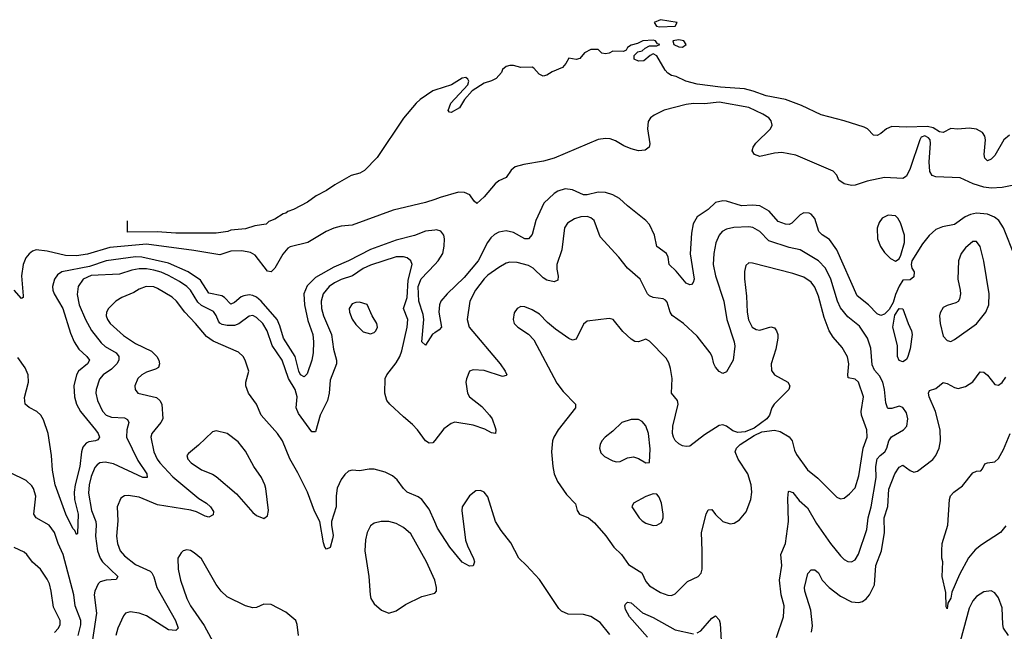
# Model space of a CAD drawing. Header units: inches. Extents: x 1449094 to 1618372, y 389908 to 534307.
# Tile 450 of 494: x 1577740 to 1583102, y 515152 to 518484. Entities that reach past the tile are written whole.
import ezdxf

# ---------------------------------------------------------------- set-up
doc = ezdxf.new("R2010")
doc.units = ezdxf.units.IN
doc.header["$MEASUREMENT"] = 0
doc.layers.add('B5571', color=7, linetype='Continuous')
doc.layers.add('B5581', color=7, linetype='Continuous')

msp = doc.modelspace()

# ---------------------------------------------------------------- linework, layer by layer
at = {"layer": 'B5571', "color": 5}
for points, elevation in [([(1580000, 518100.3), (1579990, 518097), (1579920.5, 518050), (1579898.4, 518030), (1579830, 517948), (1579686.6, 517733.4), (1579617.5, 517662.5), (1579591.9, 517648.1), (1579544.6, 517635.4), (1579455.5, 517584.5), (1579410, 517553), (1579354.4, 517525.6), (1579306.8, 517490), (1579231, 517450), (1579200.5, 517439.5), (1579190, 517429.4), (1579174, 517426), (1579130, 517398), (1579096, 517384), (1579082, 517370), (1579019.6, 517360.4), (1578970, 517344), (1578890, 517338), (1578874, 517330), (1578810, 517322), (1578590, 517322), (1578489.1, 517329.1), (1578327.3, 517327.3), (1578326.5, 517388.6)], 360), ([(1580000, 517505.5), (1579950, 517487.6), (1579773.8, 517446.2), (1579550, 517365.4), (1579490, 517359.3), (1579450, 517348.6), (1579408.8, 517331.2), (1579310, 517270.7), (1579213.8, 517246.2), (1579200.9, 517239.1), (1579172.7, 517207.3), (1579130, 517129.7), (1579110, 517111.1), (1579090, 517113.5), (1579021.9, 517201.9), (1578996.2, 517216.2), (1578950, 517225.1), (1578890, 517223.2), (1578830, 517203), (1578687.7, 517227.7), (1578430, 517262.2), (1578230, 517242.4), (1578110, 517206), (1578050, 517197), (1577990, 517199.9), (1577890, 517223.5), (1577830, 517229.9), (1577810, 517223.3), (1577790.8, 517209.2), (1577773.6, 517186.4), (1577758.2, 517150), (1577749.6, 517089.6), (1577759.3, 516980.7), (1577758, 516970), (1577750, 516965.7), (1577709, 517010)], 380), ([(1580000, 517338.3), (1579950, 517331.7), (1579890, 517308.7), (1579790, 517282.9), (1579650, 517232.2), (1579530, 517169.9), (1579450, 517136.6), (1579350, 517080.4), (1579305.4, 517034.6), (1579288, 516990), (1579290.5, 516930), (1579310, 516844.6), (1579336.9, 516770), (1579339.9, 516730), (1579338.2, 516670), (1579331.7, 516630), (1579304.7, 516555.3), (1579290, 516539.3), (1579269.8, 516550.2), (1579260.4, 516570), (1579240.1, 516650), (1579177.4, 516750), (1579157.1, 516817.1), (1579141.8, 516850), (1579055, 516950), (1579030, 516972.3), (1579010, 516982.4), (1578990, 516985.9), (1578959.8, 516980.2), (1578946.2, 516973.8), (1578910, 516942.9), (1578890, 516934.2), (1578855.4, 516970), (1578839.9, 516979.9), (1578770, 516993.8), (1578724.7, 517064.7), (1578657.5, 517110), (1578550, 517158.2), (1578405.1, 517190), (1578370, 517191.7), (1578211.7, 517170), (1578120.8, 517139.2), (1577969.7, 517110.3), (1577945.7, 517094.3), (1577928.8, 517070), (1577918.3, 517030), (1577920.7, 517010), (1577927.9, 516990), (1577975.5, 516910), (1578017.2, 516777.2), (1578036.6, 516730), (1578062, 516690), (1578105.5, 516650), (1578120.2, 516630), (1578108.4, 516610), (1578059.4, 516570), (1578049.5, 516550), (1578034.7, 516490), (1578038, 516430), (1578049.6, 516390), (1578071.3, 516350), (1578153.4, 516250), (1578167.7, 516230), (1578174.5, 516210), (1578164.6, 516195.4), (1578153.4, 516190), (1578115.9, 516184.1), (1578102.4, 516177.6), (1578084, 516156), (1578076.1, 516130), (1578068.1, 516050), (1578041.8, 515950), (1578036, 515910), (1578037.8, 515870), (1578057.8, 515790), (1578055.4, 515684.6), (1578050, 515679.5), (1578040.6, 515700.6), (1578030, 515711.3), (1577991.2, 515790), (1577933.7, 515950), (1577919, 516030), (1577913.9, 516110), (1577894.1, 516230), (1577870, 516303.9), (1577854.3, 516330), (1577833, 516350), (1577791.1, 516371.1), (1577769.7, 516390), (1577766.5, 516426.5), (1577788.8, 516510), (1577786.8, 516550), (1577770, 516587.4), (1577730, 516643.9)], 420), ([(1580000, 516191.6), (1579990, 516179), (1579970, 516177.2), (1579950, 516189.2), (1579907, 516250), (1579879.7, 516279.7), (1579830, 516319.7), (1579756, 516390), (1579739.8, 516410), (1579727.6, 516450), (1579729.7, 516530), (1579738.9, 516550), (1579790, 516614.9), (1579809.9, 516650.1), (1579820.6, 516679.4), (1579850.4, 516810), (1579853.8, 516850), (1579830.9, 516910), (1579849.2, 516970), (1579855.1, 517064.9), (1579877.5, 517150), (1579870.8, 517170), (1579850, 517186.3), (1579830, 517192.5), (1579790, 517191.6), (1579650, 517146.7), (1579610, 517128.7), (1579552, 517088), (1579490, 517068.3), (1579453.8, 517050), (1579425, 517030), (1579392.2, 516990), (1579382.3, 516950), (1579383.6, 516910), (1579394.8, 516870), (1579438.9, 516770), (1579448.3, 516690), (1579464.4, 516630), (1579464.6, 516610), (1579430, 516521.2), (1579424.5, 516450), (1579415.4, 516410), (1579377, 516330), (1579350, 516239.5), (1579330, 516239.6), (1579258.2, 516338.2), (1579246.2, 516370), (1579251.4, 516430), (1579240.6, 516470), (1579204.1, 516530), (1579170, 516628.9), (1579115.4, 516710), (1579087.8, 516790), (1579063.4, 516830), (1579030, 516861.8), (1579010, 516872.1), (1578990, 516868.9), (1578933.5, 516826.5), (1578910, 516818.6), (1578870, 516817.8), (1578843.3, 516823.3), (1578830.6, 516830.6), (1578822.3, 516842.3), (1578810, 516872.7), (1578794.7, 516894.7), (1578730, 516927.2), (1578710, 516944.7), (1578670.4, 517010), (1578650, 517030.9), (1578610, 517058.4), (1578550, 517090.3), (1578510, 517108.1), (1578470, 517119.3), (1578430, 517127.1), (1578390, 517127.2), (1578350, 517120.3), (1578282.6, 517097.4), (1578130, 517090.3), (1578086.4, 517070), (1578057.5, 517030), (1578053.4, 516986.6), (1578064.7, 516930), (1578098.7, 516850), (1578131.7, 516791.7), (1578183.4, 516723.4), (1578204.7, 516704.7), (1578264.8, 516670), (1578280.5, 516650), (1578280.5, 516630), (1578268.2, 516610), (1578239, 516581), (1578194.2, 516550), (1578174.4, 516525.6), (1578155.5, 516470), (1578154.6, 516450), (1578163, 516410), (1578190, 516351.6), (1578210, 516329.5), (1578239.6, 516319.6), (1578310, 516314.7), (1578326.8, 516306.8), (1578334.4, 516290), (1578322.8, 516250), (1578321.9, 516210), (1578383.1, 516083.1), (1578432.6, 516010), (1578434, 515990), (1578410, 515990.9), (1578250, 516064.6), (1578206.2, 516073.8), (1578176.3, 516070), (1578161.2, 516058.8), (1578150, 516044.7), (1578130, 515995.8), (1578118.5, 515950), (1578115, 515905), (1578130.1, 515810), (1578154.3, 515750), (1578156.8, 515730), (1578151.9, 515670), (1578163.3, 515590), (1578178.3, 515550), (1578191.1, 515531.1), (1578274, 515450), (1578265.8, 515434.1), (1578210, 515431.2), (1578178.9, 515421.1), (1578166.8, 515410), (1578148.5, 515370), (1578145, 515350), (1578157.6, 515250), (1578130, 515059)], 440), ([(1580000, 516779.1), (1579988.5, 516771.5), (1579950, 516711.6), (1579929.9, 516729.9), (1579941.1, 516850), (1579937.6, 516877.6), (1579913.2, 516950), (1579909.7, 517030), (1579927.1, 517073), (1580000, 517150.3)], 420), ([(1580000, 515748.3), (1579970, 515817.4), (1579930, 515869.7), (1579910, 515885.1), (1579850, 515911), (1579829.8, 515930), (1579796.5, 515976.5), (1579770, 515999.1), (1579730, 516018.5), (1579670, 516035.8), (1579643.8, 516036.2), (1579590, 516026), (1579550, 516029.5), (1579530, 516024.5), (1579510, 516007), (1579490, 515979.5), (1579468.7, 515931.3), (1579463.5, 515890), (1579463.5, 515830), (1579438.5, 515750), (1579437.4, 515730), (1579446.6, 515673.4), (1579443.9, 515656.1), (1579430, 515609), (1579410, 515599), (1579401.2, 515610), (1579394.5, 515634.5), (1579374, 515750), (1579346.1, 515806.1), (1579306.5, 515910), (1579255.5, 516015.5), (1579211.6, 516091.6), (1579170.9, 516190), (1579144.5, 516230), (1579055, 516330), (1579030, 516389.4), (1578985.2, 516450), (1578972.3, 516490), (1578972, 516510), (1578987.3, 516570), (1578968.2, 516630), (1578956.3, 516650), (1578932.3, 516672.3), (1578793.7, 516733.7), (1578757.7, 516757.7), (1578697.7, 516830), (1578638.4, 516890), (1578593.7, 516950), (1578570, 516972.2), (1578490, 517020.2), (1578470, 517028.2), (1578429.5, 517030.5), (1578390, 517016.5), (1578361.8, 516998.2), (1578295.8, 516970), (1578262.6, 516950), (1578222.8, 516910), (1578213.2, 516890), (1578211.1, 516870), (1578218, 516850), (1578232, 516830), (1578304.6, 516764.6), (1578370, 516720.7), (1578458.2, 516678.2), (1578486.7, 516650), (1578498.4, 516630), (1578502.2, 516610), (1578495.3, 516590), (1578480.2, 516579.8), (1578430, 516563.5), (1578405.3, 516550), (1578383.6, 516530), (1578367.8, 516490), (1578369.1, 516469.1), (1578384, 516450), (1578485.3, 516425.3), (1578503.1, 516410), (1578513.6, 516390), (1578518.6, 516310), (1578509.2, 516290), (1578460.2, 516230), (1578454, 516210), (1578470.8, 516130), (1578488.9, 516090), (1578503.5, 516070), (1578573.4, 515993.4), (1578716.2, 515876.2), (1578756.5, 515850), (1578779.6, 515830), (1578795.4, 515804.6), (1578792.8, 515787.2), (1578770, 515774), (1578750, 515778.7), (1578703.3, 515803.3), (1578672.6, 515812.6), (1578490, 515841.4), (1578390, 515882.6), (1578330, 515891.8), (1578310, 515889.7), (1578290, 515876.9), (1578271.3, 515830), (1578274.7, 515754.7), (1578266.7, 515670), (1578273.4, 515630), (1578287.8, 515590), (1578310, 515563.5), (1578370, 515515.5), (1578450, 515479.2), (1578459.2, 515470), (1578469.6, 515449.6), (1578487, 515390), (1578588.1, 515210), (1578603.7, 515170), (1578590, 515156.3), (1578550, 515160.7), (1578430, 515236.2), (1578390, 515251.6), (1578342, 515258), (1578316.3, 515250), (1578304.5, 515235.5), (1578273.8, 515170), (1578264.2, 515130)], 460), ([(1578059.2, 515130), (1578073, 515187), (1578072.8, 515210), (1578042.9, 515290), (1578035.6, 515350), (1577976.1, 515570), (1577949.2, 515630), (1577930, 515689.6), (1577901.2, 515730), (1577829.9, 515769.9), (1577817.6, 515790), (1577828.4, 515888.4), (1577815.1, 515930), (1577805.3, 515945.3), (1577774.5, 515974.5), (1577690, 516015.7)], 440), ([(1580000, 515431), (1579955.8, 515530), (1579870, 515682.4), (1579830, 515718.3), (1579790, 515739.1), (1579750, 515751.1), (1579708.8, 515751.2), (1579670, 515740.7), (1579650, 515726.6), (1579633.1, 515690), (1579623.9, 515650), (1579619.7, 515590), (1579642.2, 515450), (1579648, 515350), (1579653.1, 515330), (1579670, 515302.4), (1579710, 515266.4), (1579750, 515250.4), (1579790, 515263.7), (1579841.2, 515298.8), (1579930, 515341.5), (1580000, 515359.7)], 480), ([(1577930, 515145), (1577951.4, 515170), (1577959.8, 515190), (1577959.8, 515210), (1577923.4, 515283.4), (1577912, 515370), (1577901.4, 515410), (1577890, 515435.8), (1577853.1, 515490), (1577809.2, 515529.2), (1577779.7, 515570), (1577764, 515584), (1577710, 515607.9)], 460), ([(1579259.1, 515130), (1579251.8, 515190), (1579243.7, 515210), (1579190, 515256.3), (1579110, 515297.6), (1579070, 515299.7), (1579030, 515281.5), (1579010, 515279.3), (1578970, 515290.8), (1578870, 515339.7), (1578836.9, 515370), (1578810, 515407.3), (1578730, 515547.6), (1578690, 515579.6), (1578670, 515591.6), (1578650, 515596.2), (1578630.4, 515589.6), (1578619.9, 515580.1), (1578601.6, 515550), (1578602.3, 515490), (1578615.5, 515430), (1578650, 515330.5), (1578670, 515290.4), (1578744.1, 515184.1), (1578817.9, 515050)], 480)]:
    msp.add_lwpolyline(points, dxfattribs=dict(at, elevation=elevation))
for points, elevation in [([(1579590, 516945.6), (1579570, 516944.2), (1579550, 516936.2), (1579534.4, 516910), (1579536.5, 516890), (1579550, 516853.4), (1579570, 516824.4), (1579610, 516783.7), (1579650, 516772.4), (1579670, 516780.4), (1579679.6, 516790), (1579687.8, 516810), (1579684.7, 516830), (1579659.7, 516870), (1579632.1, 516932.1)], 460), ([(1578810, 516245.2), (1578790, 516239), (1578714.3, 516165.7), (1578658.8, 516121.2), (1578650.7, 516110), (1578656.3, 516090), (1578673.4, 516070), (1578730, 516031.7), (1578790, 516008.7), (1578810, 515995.8), (1578920.4, 515900.4), (1579010, 515799.5), (1579030, 515783.1), (1579070, 515766), (1579090, 515781), (1579094.3, 515810), (1579079.7, 515930), (1579075.1, 515950), (1579056, 515990), (1579015.6, 516050), (1578970, 516133.3), (1578930, 516184.2), (1578870, 516229.6)], 480)]:
    msp.add_lwpolyline(points, close=True, dxfattribs=dict(at, elevation=elevation))
at = {"layer": 'B5581', "color": 5}
for points, elevation in [([(1581230, 518484.5), (1581194.9, 518470), (1581208.7, 518450), (1581224.6, 518444.6), (1581310, 518449.3), (1581320.9, 518470)], 360), ([(1581330, 518374.4), (1581296, 518370), (1581302, 518350), (1581330, 518337.3), (1581350, 518334.8), (1581369, 518350), (1581357, 518370)], 360), ([(1582470, 517418.6), (1582436.4, 517403.6), (1582419.7, 517380.3), (1582410, 517348.7), (1582412, 517290), (1582428.5, 517248.5), (1582450, 517216.8), (1582483.1, 517183.1), (1582510, 517169.1), (1582530, 517181.1), (1582539.1, 517200.9), (1582558.2, 517270), (1582557.8, 517310), (1582536.9, 517376.9), (1582522.7, 517402.7), (1582510, 517415.8)], 420), ([(1582930, 517276.2), (1582890, 517242), (1582866.7, 517210), (1582852.4, 517170), (1582848.4, 517070), (1582861.6, 517010), (1582863, 516990), (1582857.6, 516962.4), (1582850, 516949.2), (1582838.4, 516941.6), (1582790, 516927.3), (1582770, 516915.6), (1582752.1, 516887.9), (1582748.8, 516870), (1582752, 516830), (1582770, 516761), (1582790, 516737.3), (1582810, 516730.7), (1582830, 516742), (1582950, 516827.7), (1583000.9, 516890), (1583016.9, 516930), (1583019.7, 516990), (1582990, 517168.7), (1582970, 517249), (1582950, 517275.1)], 440), ([(1581710, 517159.5), (1581695.3, 517144.7), (1581686.7, 517113.3), (1581686.9, 517073.1), (1581697.7, 516977.7), (1581700.9, 516890), (1581708.9, 516848.9), (1581729.2, 516810), (1581750, 516795.8), (1581770, 516793.2), (1581830, 516811.2), (1581850, 516805.7), (1581861.3, 516790), (1581868.3, 516770), (1581868.3, 516748.3), (1581857.3, 516690), (1581832.7, 516610), (1581833.5, 516573.5), (1581850.3, 516550), (1581923.1, 516510), (1581933.2, 516490), (1581928.2, 516470), (1581848.2, 516390), (1581836.9, 516370), (1581824, 516330), (1581809.3, 516310), (1581740.5, 516259.5), (1581690, 516239), (1581650, 516235.4), (1581623.4, 516243.4), (1581589.2, 516270), (1581570, 516276.4), (1581550, 516272.6), (1581470, 516222), (1581390, 516160.7), (1581370, 516158.4), (1581350, 516162.4), (1581330, 516172.8), (1581310, 516191.6), (1581301.2, 516210), (1581295.5, 516230), (1581296.2, 516270), (1581326.2, 516390), (1581321.7, 516410), (1581289.8, 516450), (1581292.4, 516530), (1581284.8, 516584.8), (1581274.8, 516614.8), (1581260.2, 516640.2), (1581170, 516733.6), (1581150, 516744.5), (1581110, 516729.6), (1581090, 516731.5), (1581070, 516743), (1581025.2, 516785.2), (1580971.6, 516850), (1580950, 516855.8), (1580830, 516841.1), (1580810, 516826), (1580770, 516744.5), (1580750, 516738.9), (1580730, 516747.1), (1580657.8, 516797.8), (1580614.1, 516834.1), (1580570, 516879.7), (1580530, 516904.2), (1580490, 516919.6), (1580470, 516920.9), (1580448.5, 516911.5), (1580432.8, 516887.2), (1580428.2, 516850), (1580433.4, 516830), (1580453.4, 516810), (1580511.1, 516771.1), (1580539.8, 516739.8), (1580664.6, 516504.6), (1580699.2, 516459.2), (1580767.4, 516390), (1580767.4, 516370), (1580672.8, 516250), (1580649.3, 516210.7), (1580642.3, 516190), (1580636.5, 516130), (1580642.8, 516050), (1580651.3, 516010), (1580668.5, 515968.5), (1580717.5, 515897.5), (1580766, 515846), (1580776.4, 515810), (1580787.7, 515790), (1580837.1, 515770), (1580870, 515742.3), (1580932.1, 515672.1), (1580975.3, 515610), (1581016.5, 515570), (1581056.1, 515516.1), (1581128, 515470), (1581150, 515424.2), (1581170, 515400.2), (1581230, 515363.6), (1581270, 515349.1), (1581290, 515347.9), (1581310, 515356.5), (1581377.3, 515422.7), (1581435.6, 515450), (1581451.7, 515468.2), (1581455.8, 515490), (1581456.3, 515590), (1581452.2, 515690), (1581478, 515790), (1581490, 515814), (1581510, 515814.8), (1581528.6, 515788.6), (1581570, 515750.6), (1581610, 515738), (1581630, 515741.6), (1581660.1, 515759.9), (1581696.4, 515803.6), (1581722, 515870), (1581726.6, 515910), (1581723.5, 515950), (1581705.1, 516010), (1581652.8, 516090), (1581636.8, 516130), (1581642.8, 516150), (1581662.7, 516170), (1581740.5, 516219.5), (1581781.4, 516238.6), (1581850, 516248), (1581881.2, 516241.2), (1581930, 516212), (1581946.8, 516190), (1581959.1, 516139.1), (1581970, 516114.6), (1582030, 516032.6), (1582086.5, 515986.5), (1582190, 515882), (1582210, 515873.7), (1582230, 515877.6), (1582259.6, 515900.4), (1582290, 515933), (1582310, 515999.1), (1582334.2, 516150), (1582354.6, 516210), (1582352.5, 516250), (1582324.7, 516330), (1582322.1, 516350), (1582335.4, 516430), (1582308.8, 516510), (1582290, 516525.7), (1582252.4, 516532.4), (1582249.2, 516549.2), (1582256.2, 516610), (1582248.3, 516648.3), (1582218.3, 516698.3), (1582170, 516755.3), (1582148.4, 516790), (1582121.5, 516861.5), (1582090, 516978), (1582070, 517026.2), (1582050, 517054.5), (1582010, 517081.4), (1581950, 517102.4), (1581730, 517158)], 460), ([(1582550, 516619.6), (1582530, 516627.8), (1582520.4, 516650), (1582520.2, 516710), (1582495.6, 516810), (1582505.7, 516874.3), (1582530, 516911.7), (1582550, 516908.9), (1582577.6, 516830), (1582596.6, 516790), (1582600.1, 516770), (1582589.4, 516690.6), (1582576.9, 516650), (1582570, 516632.7)], 420), ([(1581070, 516306.6), (1581019.1, 516290), (1580970, 516242), (1580928, 516210), (1580910.5, 516190), (1580900.5, 516170), (1580897.1, 516150), (1580904.2, 516124.2), (1580924.4, 516104.4), (1580970, 516080.3), (1580990, 516074.9), (1581010, 516077.6), (1581050, 516097.1), (1581082, 516102), (1581110, 516093), (1581150, 516070.8), (1581170, 516072), (1581174, 516146), (1581165.1, 516230), (1581150, 516271.8), (1581130, 516294.7), (1581110, 516306)], 480), ([(1581190, 515900.7), (1581150, 515887.3), (1581082.8, 515850), (1581074, 515830), (1581113.4, 515770), (1581130, 515753.4), (1581150, 515741.6), (1581190, 515728.2), (1581210, 515730.6), (1581234.5, 515745.5), (1581243.6, 515770), (1581244.2, 515790), (1581235.1, 515850), (1581223.3, 515883.3), (1581210, 515899.3)], 480)]:
    msp.add_lwpolyline(points, close=True, dxfattribs=dict(at, elevation=elevation))
for points, elevation in [([(1583130, 517854.7), (1583099.5, 517830), (1583050, 517745.1), (1583030, 517725.1), (1583010, 517716), (1582996, 517730), (1582992, 517750), (1582999.6, 517830), (1582995.6, 517850), (1582982.9, 517870), (1582950, 517888.4), (1582910, 517893.2), (1582848.4, 517888.5), (1582810, 517890.7), (1582770, 517869.5), (1582750, 517874.2), (1582715.5, 517895.5), (1582683.3, 517903.3), (1582570, 517899), (1582490, 517902), (1582460.3, 517890), (1582430, 517863.5), (1582410, 517852.7), (1582390, 517856.1), (1582357.1, 517890), (1582338.5, 517898.5), (1582230, 517934.2), (1582105.2, 517965.2), (1581997.3, 518017.3), (1581910, 518049.3), (1581805.6, 518070), (1581735.1, 518095.1), (1581686.9, 518106.9), (1581556.4, 518116.4), (1581430, 518132.7), (1581368, 518150), (1581315.5, 518175.5), (1581290, 518181.2), (1581270, 518193.2), (1581256, 518210), (1581210, 518288), (1581190, 518298), (1581174, 518290), (1581139.6, 518260.4), (1581110, 518258), (1581086, 518270), (1581086, 518290), (1581106, 518310), (1581130, 518314), (1581146, 518330), (1581170, 518342), (1581210, 518342), (1581226, 518350), (1581213.2, 518353.2), (1581202, 518370), (1581190, 518373.3), (1581134, 518370), (1581105.3, 518354.7), (1581070, 518345.2), (1581050, 518332.7), (1581042, 518318), (1581028, 518312), (1580970, 518312.8), (1580950, 518302), (1580930, 518298.4), (1580910, 518302.7), (1580890, 518322.7), (1580850, 518322), (1580816.5, 518303.5), (1580790, 518273.6), (1580770, 518268.2), (1580730, 518275.1), (1580714, 518246), (1580695.3, 518224.7), (1580639, 518201), (1580610, 518182), (1580590, 518176.9), (1580568.4, 518188.5), (1580540.2, 518220.2), (1580530, 518225.2), (1580470, 518224), (1580430, 518235.3), (1580410, 518235.3), (1580390, 518229), (1580370, 518212.7), (1580363, 518197), (1580335.6, 518164.4), (1580310, 518150.9), (1580270, 518138.5), (1580203.8, 518096.2), (1580163, 518050), (1580135.5, 518004.5), (1580090, 517979.3), (1580080.9, 517980.9), (1580074, 517990), (1580088.4, 518030), (1580180.9, 518130), (1580185.2, 518150), (1580180.2, 518160.2), (1580170, 518169), (1580150, 518165.2), (1580091.3, 518130), (1580000, 518100.3)], 360), ([(1583189.8, 517589.8), (1583090.5, 517569.5), (1583030, 517565.9), (1582990, 517572.7), (1582933.3, 517590), (1582862, 517622), (1582730, 517627.4), (1582710, 517635.9), (1582697, 517657), (1582692, 517710), (1582700.7, 517810), (1582697.5, 517830), (1582690, 517841.3), (1582670, 517852.2), (1582650, 517844.1), (1582641.2, 517830), (1582590, 517673.1), (1582570, 517632.4), (1582550, 517618.4), (1582450, 517625), (1582354.6, 517605.4), (1582290, 517582.4), (1582270, 517580.3), (1582229.2, 517589.2), (1582200.7, 517610), (1582190, 517637.2), (1582170, 517659.5), (1581966.8, 517746.8), (1581890, 517760.2), (1581850, 517757.5), (1581770, 517739.7), (1581742, 517750), (1581729.6, 517770), (1581733.6, 517790), (1581748.8, 517811.2), (1581829.5, 517890), (1581838.4, 517910), (1581832.5, 517932.5), (1581819.5, 517950), (1581787, 517970), (1581710, 518005.8), (1581550, 518035.2), (1581470, 518025.1), (1581410, 518027.9), (1581370, 518022.5), (1581250, 517991.9), (1581195.4, 517964.6), (1581175.6, 517950), (1581163, 517930), (1581158.6, 517890), (1581172.2, 517807.8), (1581168, 517790), (1581146.1, 517773.9), (1581110.2, 517769.8), (1581070, 517780.6), (1581030, 517797.7), (1580984.9, 517824.9), (1580955, 517835), (1580930, 517836.9), (1580890, 517831.2), (1580650.9, 517729.1), (1580593.3, 517713.3), (1580484.9, 517695.1), (1580437.8, 517682.2), (1580416, 517664), (1580390, 517624.2), (1580350, 517605.8), (1580330, 517590.8), (1580270, 517518.5), (1580230, 517483), (1580215.7, 517495.7), (1580191, 517531), (1580163.1, 517543.1), (1580130, 517543.9), (1580030, 517516.2), (1580000, 517505.5)], 380), ([(1583161.4, 517190), (1583096.9, 517350), (1583072.6, 517390), (1583049.1, 517409.1), (1583010, 517424.5), (1582950, 517429.9), (1582917.1, 517422.9), (1582889.8, 517410.2), (1582830, 517368), (1582765.1, 517354.9), (1582730, 517341), (1582692.1, 517307.9), (1582656.9, 517263.1), (1582597.6, 517170), (1582594.7, 517150), (1582598.9, 517130), (1582610.3, 517110), (1582610, 517084), (1582590, 517067), (1582550, 517065.1), (1582530, 517033), (1582510, 516988), (1582496.6, 516943.4), (1582475.5, 516904.5), (1582450, 516879.3), (1582430, 516872.2), (1582410, 516881.9), (1582363, 516930), (1582300.5, 516980.5), (1582189.6, 517229.6), (1582150, 517287), (1582110, 517311.6), (1582092.3, 517330), (1582070, 517401), (1582050, 517424.6), (1582038.7, 517430), (1582010, 517431.8), (1581990, 517421.3), (1581944.2, 517375.8), (1581930, 517368.5), (1581910, 517369.9), (1581870, 517385), (1581821.7, 517441.7), (1581770, 517470.5), (1581730, 517474.5), (1581670, 517469.9), (1581590, 517495.8), (1581570, 517497.3), (1581530, 517487.8), (1581490, 517449.8), (1581430.3, 517410), (1581407.1, 517372.9), (1581398.9, 517321.1), (1581391.1, 517208.9), (1581412.9, 517070), (1581408.1, 517051.9), (1581398.7, 517041.3), (1581390, 517038.9), (1581370, 517048.7), (1581314.7, 517114.7), (1581276.4, 517150), (1581272.3, 517190), (1581261.5, 517210), (1581209.1, 517249.1), (1581197.4, 517310), (1581170, 517368.3), (1581150, 517389.7), (1581050, 517469.7), (1581007.1, 517510), (1580970.5, 517530.5), (1580930, 517542.9), (1580890, 517545.4), (1580830.1, 517529.9), (1580810, 517530.9), (1580750, 517557.6), (1580710, 517562), (1580670, 517550.6), (1580650, 517538), (1580594.5, 517485.5), (1580550.5, 517389.5), (1580530, 517313.3), (1580510, 517290.8), (1580490, 517290.6), (1580430, 517325), (1580390, 517334.3), (1580350, 517326.4), (1580326.2, 517313.8), (1580304.9, 517295.1), (1580286.9, 517270), (1580236.4, 517170), (1580160.5, 517079.5), (1580068.6, 516990), (1580034, 516950), (1580026, 516930), (1580023.1, 516890), (1580037.8, 516810), (1580024.6, 516795.4), (1580000, 516779.1)], 420), ([(1581860.9, 515119.1), (1581900.2, 515230), (1581903.2, 515290), (1581887, 515350), (1581877.8, 515430), (1581890.7, 515510), (1581885, 515570), (1581909.8, 515630), (1581927.6, 515750), (1581922.4, 515877.6), (1581927.1, 515912.9), (1581930, 515915.5), (1581950, 515908.4), (1581985.3, 515865.3), (1582030, 515824.4), (1582078.6, 515738.6), (1582154.8, 515630), (1582210, 515562.8), (1582230, 515543.1), (1582250, 515531.7), (1582270, 515530.3), (1582290, 515542), (1582307.2, 515572.8), (1582354, 515706), (1582360.3, 515770), (1582376.6, 515830), (1582404.3, 515990), (1582402.1, 516050), (1582409.1, 516090.9), (1582425.2, 516110), (1582451.8, 516130), (1582462.7, 516150), (1582474, 516190), (1582488, 516212), (1582552.3, 516250), (1582571, 516269), (1582577.4, 516310), (1582570, 516342.7), (1582550, 516371.2), (1582530, 516379.1), (1582490, 516365.1), (1582470, 516365.7), (1582465.4, 516370), (1582456.5, 516396.5), (1582449.9, 516470), (1582441.1, 516510), (1582423.2, 516543.2), (1582394.4, 516574.4), (1582383, 516603), (1582374.6, 516694.5), (1582357.7, 516750), (1582314.3, 516814.3), (1582250, 516866.3), (1582210, 516915.1), (1582194.5, 516950), (1582157.2, 517070), (1582129.2, 517130), (1582090.7, 517170.7), (1581990, 517229.8), (1581930, 517243.4), (1581819.1, 517279.1), (1581770, 517330.7), (1581733, 517353), (1581710, 517355.9), (1581628.3, 517351.7), (1581590, 517343.7), (1581566, 517330), (1581548.6, 517310), (1581531.8, 517268.2), (1581520.1, 517210), (1581516.6, 517150), (1581529.2, 517089.2), (1581574.1, 516950), (1581590.6, 516850), (1581630.8, 516730), (1581634.4, 516705.6), (1581625.7, 516630), (1581590, 516566), (1581570, 516557), (1581550, 516567.3), (1581530, 516592), (1581519.7, 516610), (1581510.9, 516650), (1581500.4, 516670), (1581430, 516759.7), (1581355.4, 516830), (1581292.8, 516872.8), (1581282.2, 516890), (1581265.6, 516945.6), (1581256.6, 516956.6), (1581244, 516964), (1581190, 516969.9), (1581170, 516979), (1581158.5, 516990), (1581119.3, 517070), (1581049.7, 517130), (1581003.5, 517190), (1580901.4, 517301.4), (1580868.4, 517390), (1580850, 517405.3), (1580830, 517411.3), (1580796, 517410), (1580760.6, 517399.4), (1580723.7, 517376.3), (1580707.6, 517350), (1580692.6, 517230), (1580665.6, 517150), (1580664.7, 517124.7), (1580672.8, 517087.2), (1580670, 517065.2), (1580650, 517056), (1580610, 517065.1), (1580590, 517077.4), (1580536.2, 517130), (1580510, 517145.6), (1580450, 517162.3), (1580410, 517163.5), (1580390, 517157.2), (1580350, 517133.7), (1580290, 517092.4), (1580270, 517073.3), (1580222.5, 517010), (1580191.3, 516950), (1580177.3, 516850), (1580187.8, 516810), (1580356.9, 516610), (1580384.4, 516570), (1580392.7, 516550), (1580390, 516545.2), (1580370, 516540.5), (1580270, 516572.8), (1580210, 516576.2), (1580190, 516569), (1580172.4, 516527.6), (1580170.4, 516509.6), (1580178.7, 516450), (1580190.4, 516430), (1580256.2, 516376.2), (1580298.7, 516330), (1580312.2, 516310), (1580330, 516262), (1580333.4, 516250), (1580330.8, 516230), (1580310, 516234), (1580273.3, 516253.3), (1580210, 516275.8), (1580110, 516291.2), (1580090, 516284.5), (1580050, 516254.5), (1580000, 516191.6)], 440), ([(1580000, 517150.3), (1580018.5, 517170), (1580043.6, 517210), (1580052, 517250), (1580052.6, 517290), (1580049.1, 517310), (1580032.6, 517332.6), (1580010, 517339.6), (1580000, 517338.3)], 420), ([(1582052.3, 515147.7), (1582058.1, 515181.9), (1582047.8, 515267.8), (1582015.8, 515370), (1582013.7, 515390), (1582032.9, 515467.1), (1582050, 515487.4), (1582070, 515487.6), (1582090, 515470.3), (1582111, 515430), (1582147.5, 515390), (1582210, 515343.8), (1582270, 515311.8), (1582310, 515308.4), (1582330, 515315.2), (1582350, 515329.1), (1582367.8, 515350), (1582394.6, 515405.4), (1582402, 515510), (1582433.5, 515590), (1582449.9, 515690.1), (1582446.9, 515770), (1582467.9, 515832.1), (1582473.5, 515926.5), (1582505.8, 516010), (1582530, 516046.7), (1582550, 516056.5), (1582590, 516027.6), (1582610, 516019.3), (1582630, 516025.2), (1582712.1, 516087.9), (1582729.5, 516110.5), (1582747.1, 516150), (1582755, 516190), (1582753.2, 516250), (1582726.6, 516350), (1582692.7, 516430), (1582689.7, 516450.3), (1582695.1, 516464.9), (1582730, 516475.3), (1582770, 516507.6), (1582790, 516502.3), (1582830, 516480.1), (1582850, 516475.8), (1582890, 516485.6), (1582930, 516511.5), (1582970, 516564.9), (1582990, 516564.6), (1583010, 516547.4), (1583050, 516497.6), (1583070, 516494), (1583090, 516508.5), (1583110, 516537.6)], 420), ([(1583110, 515726.6), (1583081.7, 515690), (1582977.2, 515622.8), (1582944.2, 515595.8), (1582906.8, 515553.2), (1582858, 515462), (1582815.5, 515364.5), (1582810, 515333.2), (1582794.9, 515305.1), (1582790, 515275.3), (1582785.1, 515285.1), (1582783.5, 515363.5), (1582764, 515450), (1582768, 515530), (1582762, 515550), (1582761.2, 515590), (1582764, 515630), (1582794, 515730), (1582803, 515870), (1582809.7, 515890), (1582827.6, 515910), (1582874.5, 515945.5), (1582930, 516014.6), (1582950, 516025.3), (1582973.4, 516026.6), (1582983.6, 516036.4), (1582996.3, 516063.7), (1583009.8, 516070.2), (1583050, 516075.7), (1583070, 516094.4), (1583098.2, 516141.8), (1583134.6, 516230)], 380), ([(1580953.8, 515133.8), (1580900.7, 515200.7), (1580850, 515233.5), (1580810, 515243.1), (1580726, 515246), (1580690, 515262.6), (1580676.6, 515276.6), (1580570, 515434), (1580500.7, 515510), (1580457.7, 515550), (1580413.8, 515633.8), (1580361.1, 515701.1), (1580331.3, 515750), (1580290, 515885.1), (1580270, 515909.7), (1580250, 515919.7), (1580223.2, 515916.8), (1580189.3, 515890.7), (1580150.4, 515830), (1580147.2, 515810), (1580168.5, 515648.5), (1580178, 515618), (1580211.1, 515548.9), (1580216, 515530), (1580210, 515509), (1580190, 515506.6), (1580150, 515529.5), (1580082.6, 515610), (1580014.6, 515714.6), (1580000, 515748.3)], 460), ([(1580000, 515359.7), (1580000.2, 515359.8), (1580009.3, 515370.7), (1580009.4, 515390.6), (1580000.5, 515430), (1580000, 515431)], 480), ([(1583125.3, 515130), (1583098.2, 515170), (1583093.7, 515190), (1583090, 515279.3), (1583070, 515334.7), (1583050, 515361), (1583030, 515372.9), (1582990, 515367.6), (1582950, 515341.4), (1582930, 515317.4), (1582910, 515277.6), (1582849.7, 515049.7)], 420), ([(1581159.3, 515119.3), (1581060.4, 515230), (1581039.1, 515270), (1581034.7, 515290), (1581039.7, 515300.3), (1581049.8, 515310.2), (1581070, 515307.2), (1581132.2, 515252.2), (1581190, 515227.2), (1581310, 515160.2), (1581410, 515138.4)], 440), ([(1581430, 515143.1), (1581450, 515154.4), (1581510, 515223.8), (1581530, 515236.3), (1581550, 515214.8), (1581554.6, 515194.6), (1581561.4, 515070)], 440)]:
    msp.add_lwpolyline(points, dxfattribs=dict(at, elevation=elevation))

doc.saveas('drawing.dxf')
